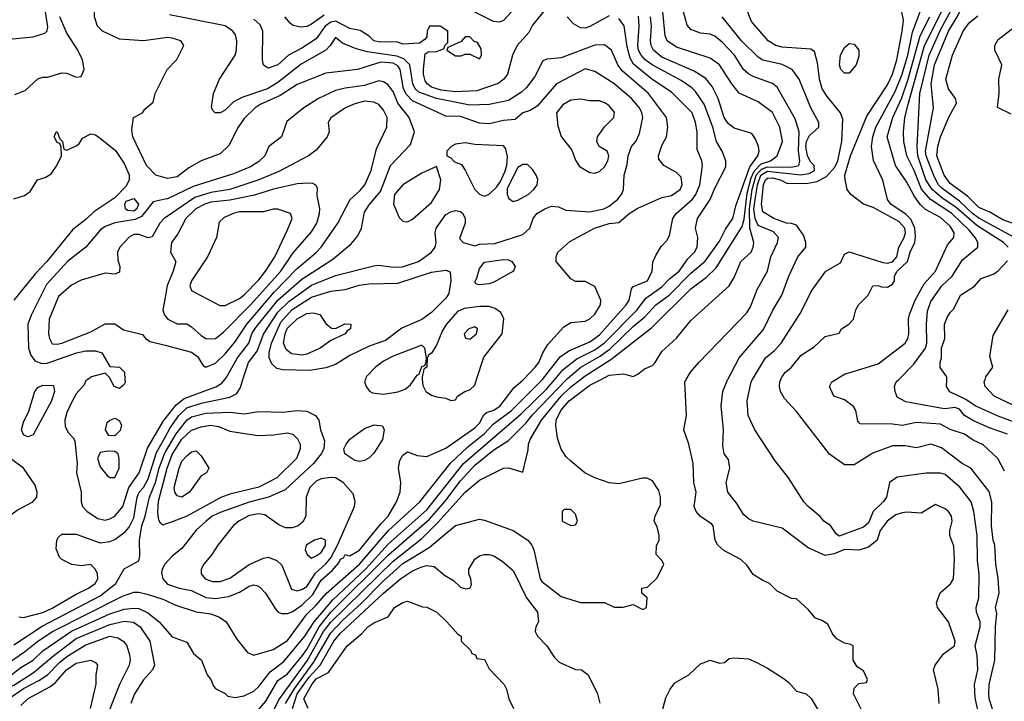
# Model space of a CAD drawing. Header units: inches. Extents: x 1793389 to 1900389, y 320802 to 470796.
# Tile 338 of 656: x 1849394 to 1853496, y 408659 to 411497. Entities that reach past the tile are written whole.
import ezdxf

# ---------------------------------------------------------------- set-up
doc = ezdxf.new("R2010")
doc.units = ezdxf.units.IN
doc.header["$MEASUREMENT"] = 0
for name, color, linetype in [('B8440', 7, 'Continuous'), ('B8441', 7, 'Continuous'), ('B8450', 7, 'Continuous'), ('B8451', 7, 'Continuous')]:
    doc.layers.add(name, color=color, linetype=linetype)

msp = doc.modelspace()

# ---------------------------------------------------------------- linework, layer by layer
at = {"layer": 'B8440', "color": 2}
for points, elevation in [([(1849677.6, 410000), (1849670, 409995.3), (1849662.8, 409977.2), (1849630, 409939), (1849610, 409904), (1849590, 409862), (1849582, 409830), (1849584, 409804), (1849596.9, 409776.9), (1849616.9, 409756.9), (1849623.6, 409743.6), (1849633, 409650), (1849630.7, 409610), (1849651, 409530), (1849650.8, 409490), (1849656, 409470), (1849676, 409450), (1849719.9, 409419.9), (1849750, 409413), (1849770, 409419.1), (1849790, 409430.4), (1849824.2, 409470), (1849848.2, 409550), (1849891.3, 409610), (1849927.3, 409712.7), (1849992.9, 409827.1), (1850000, 409836.1)], 318), ([(1849832.8, 410000), (1849833.7, 409986.3), (1849830, 409978), (1849810, 409962), (1849788, 409970), (1849773, 410000)], 318), ([(1849390, 409010.8), (1849410, 409008.2), (1849490, 409028.8), (1849530, 409047), (1849630, 409105.3), (1849681.2, 409130), (1849709.3, 409150), (1849719.5, 409170), (1849718, 409190), (1849710, 409208.7), (1849690, 409228.7), (1849650, 409224), (1849610.9, 409229.1), (1849570, 409249.2), (1849560.1, 409260.1), (1849546.3, 409293.7), (1849549.2, 409330), (1849556.5, 409343.5), (1849570, 409354.8), (1849630, 409355.5), (1849730, 409318.8), (1849770, 409324.9), (1849790, 409333.4), (1849834.3, 409365.7), (1849850, 409384), (1849870, 409424), (1849884.2, 409510), (1849892.4, 409530), (1849910, 409550.3), (1849930, 409586), (1849964.7, 409695.3), (1850000, 409759.5)], 314), ([(1849370, 408894.4), (1849487.3, 408972.7), (1849730, 409098.3), (1849794.5, 409150), (1849829.6, 409210.4), (1849890, 409244.7), (1849894.5, 409265.5), (1849893.7, 409330), (1849903.1, 409390), (1849917.6, 409430), (1849934.5, 409510), (1849959.8, 409570), (1849974.8, 409630), (1849997, 409690), (1850000, 409695)], 310), ([(1850000, 409396.5), (1849990, 409393.2), (1849980.7, 409400.7), (1849974, 409414), (1849970, 409446), (1849972.8, 409492.8), (1850000, 409598.3)], 306), ([(1850000, 409231.3), (1849998.8, 409230), (1849987.3, 409210), (1849985.2, 409194.8), (1849990.6, 409170), (1850000, 409158.7)], 310), ([(1849330, 408807.2), (1849414.8, 408865.2), (1849469.8, 408910.2), (1849530.6, 408949.4), (1849823, 409097), (1849870, 409114), (1849890, 409114), (1849925.3, 409105.3), (1849990, 409084.9), (1850000, 409080.1)], 306), ([(1849350, 408762.4), (1849399.2, 408800.8), (1849449.8, 408830.2), (1849490.7, 408869.3), (1849610, 408952.1), (1849770, 409023.2), (1849830, 409043.1), (1849870, 409047.2), (1849890, 409045.3), (1849928.1, 409028.1), (1849974.9, 408990), (1850000, 408961.4)], 302), ([(1849090, 408610.4), (1849278.7, 408681.3), (1849370, 408727.1), (1849450, 408777.4), (1849535.8, 408850), (1849630, 408921.3), (1849770, 408979.1), (1849830, 408992.7), (1849868.8, 408988.8), (1849896.3, 408970), (1849935.8, 408910), (1849956.3, 408810), (1849947.3, 408790), (1849910, 408749.3), (1849872.7, 408690), (1849857.1, 408650)], 298), ([(1849290, 408630.3), (1849410, 408712.2), (1849474.2, 408745.8), (1849510.6, 408769.4), (1849559.4, 408820.6), (1849590, 408845.8), (1849670, 408894.6), (1849770, 408930.3), (1849803.4, 408923.4), (1849828.5, 408908.5), (1849840.5, 408890), (1849852.3, 408852.3), (1849854.4, 408830), (1849850.4, 408810), (1849810.3, 408729.7), (1849739.5, 408550)], 294), ([(1849398.4, 408641.6), (1849430, 408670.4), (1849520.1, 408719.9), (1849542.7, 408737.3), (1849589.6, 408790), (1849630, 408817.6), (1849690, 408830.5), (1849710, 408821), (1849718.8, 408810), (1849711.3, 408770), (1849711, 408731), (1849688.2, 408630)], 290)]:
    msp.add_lwpolyline(points, dxfattribs=dict(at, elevation=elevation))
for points, elevation in [([(1849430, 409761.2), (1849423.2, 409763.2), (1849409.5, 409769.5), (1849401.2, 409790), (1849410, 409822), (1849432.7, 409867.3), (1849457.2, 409950), (1849470, 409966), (1849490, 409976.3), (1849534.4, 409974.4), (1849538.8, 409950), (1849526.8, 409910), (1849450, 409769.2)], 314), ([(1849790, 409764.4), (1849765.9, 409765.9), (1849751.5, 409790), (1849759.1, 409820.9), (1849769.6, 409830.4), (1849790, 409838.4), (1849808.7, 409828.7), (1849818, 409810), (1849812.7, 409787.3)], 318), ([(1849310, 409693.2), (1849290, 409681.2), (1849230, 409620.9), (1849203.1, 409570), (1849193.4, 409530), (1849194, 409490), (1849210, 409446), (1849224.9, 409424.9), (1849248.5, 409408.5), (1849270, 409400.5), (1849310, 409402), (1849384.2, 409455.8), (1849449.5, 409490.5), (1849465.2, 409510), (1849466.6, 409530), (1849459.1, 409559.1), (1849409.6, 409629.6), (1849330, 409689.3)], 318), ([(1849761.5, 409701.5), (1849730, 409695.1), (1849718, 409670), (1849730, 409636), (1849759.1, 409599.1), (1849770, 409591), (1849790, 409591), (1849809.3, 409630), (1849809.3, 409669.3), (1849804, 409690), (1849790, 409699.3)], 322)]:
    msp.add_lwpolyline(points, close=True, dxfattribs=dict(at, elevation=elevation))
at = {"layer": 'B8441', "color": 2}
for points, elevation in [([(1849350, 411416), (1849450, 411426), (1849498.6, 411441.4), (1849509.1, 411450.9), (1849511.6, 411468.4), (1849501.7, 411530), (1849505.4, 411570), (1849523.5, 411610), (1849530.9, 411650), (1849569.8, 411690), (1849590, 411703), (1849650, 411718.8), (1849665.7, 411730), (1849690, 411756.9), (1849732.3, 411790), (1849767.6, 411850), (1849790, 411875.3), (1849812.3, 411890), (1849910, 411934.9), (1850000, 411957.4)], 322), ([(1850000, 411422.5), (1849910.7, 411409.3), (1849810, 411416), (1849739, 411450), (1849719, 411470), (1849705.2, 411510), (1849705.2, 411530), (1849725.2, 411610), (1849725.2, 411650), (1849750, 411696.4), (1849810, 411733.4), (1849910, 411752.7), (1850000, 411787)], 314), ([(1849373.6, 411186.4), (1849417.2, 411202.8), (1849470, 411251.3), (1849490, 411258), (1849510, 411258), (1849570, 411276), (1849590, 411274.8), (1849630, 411258.8), (1849650, 411261), (1849662.7, 411290), (1849656, 411330), (1849636, 411370), (1849590, 411441.2), (1849561.6, 411510)], 318), ([(1850000, 410838.9), (1849962, 410850), (1849922.7, 410890), (1849866, 411010), (1849861.2, 411038.8), (1849868, 411090), (1849906, 411110), (1849915.3, 411124.7), (1849950, 411154), (1849958, 411190), (1850000, 411274)], 314), ([(1849370, 410751.3), (1849414, 410766), (1849437.2, 410782.8), (1849468, 410830), (1849500.2, 410839.8), (1849524.7, 410855.3), (1849549, 410890), (1849568, 410930), (1849567.3, 410967.3), (1849562, 410982), (1849550, 410986), (1849538, 411010), (1849546, 411030), (1849550.6, 411030.6), (1849562, 411002), (1849572, 410990), (1849578, 410958), (1849590, 410954), (1849630, 410972), (1849640.4, 410979.6), (1849656.4, 411003.6), (1849690, 411022), (1849710, 411018), (1849730, 411004.7), (1849793.2, 410953.2), (1849830, 410898), (1849850, 410852), (1849850.5, 410829.5), (1849836.8, 410803.2), (1849790, 410755.3), (1849703, 410697), (1849670, 410665.2), (1849615.5, 410624.5), (1849507.7, 410490), (1849459.9, 410440.1), (1849370, 410329.2)], 314), ([(1850000, 410749.7), (1849950, 410739.3), (1849901.8, 410678.2), (1849875.1, 410664.9), (1849790, 410651.3), (1849750, 410636.3), (1849730, 410620.7), (1849670.3, 410549.7), (1849593, 410490), (1849505.7, 410394.3), (1849443, 410270), (1849427.7, 410230), (1849430.5, 410130), (1849440.4, 410100.4), (1849456.8, 410076.8), (1849486, 410066), (1849508, 410068), (1849630.4, 410110.4), (1849670, 410118.4), (1849710, 410119.1), (1849736, 410110), (1849770, 410054), (1849810, 410051.3), (1849830.8, 410030), (1849832.8, 410000)], 318), ([(1850000, 410672.5), (1849996.4, 410670), (1849978.4, 410650), (1849946, 410594), (1849930, 410589.3), (1849890, 410603.6), (1849870, 410603.6), (1849850, 410592), (1849810.8, 410550), (1849802, 410530), (1849803.6, 410496.4), (1849811.3, 410470), (1849810, 410446), (1849790, 410438), (1849750, 410442), (1849650, 410412.7), (1849610, 410392), (1849555.3, 410344.7), (1849517.1, 410250), (1849514.9, 410190), (1849518, 410170), (1849530, 410147.7), (1849550, 410146), (1849570, 410150.5), (1849690, 410198.4), (1849750, 410230.7), (1849790, 410231.3), (1849826, 410206), (1849906.4, 410186.4), (1849918, 410170), (1849938, 410158), (1850000, 410141.8)], 322), ([(1850000, 410341.4), (1849991, 410290), (1849996, 410270), (1850000, 410264.8)], 326), ([(1849773, 410000), (1849770, 410006), (1849750, 410026), (1849694, 410010), (1849677.6, 410000)], 318)]:
    msp.add_lwpolyline(points, dxfattribs=dict(at, elevation=elevation))
at = {"layer": 'B8441', "color": 2, "elevation": 314}
msp.add_lwpolyline([(1849870, 410700.3), (1849843.6, 410703.6), (1849835.6, 410710), (1849832, 410730), (1849838, 410742), (1849870, 410753.4), (1849888.5, 410730), (1849882.3, 410710)], close=True, dxfattribs=at)
at = {"layer": 'B8450', "color": 2}
for points, elevation in [([(1850000, 409158.7), (1850010, 409146.7), (1850058, 409130), (1850110, 409121.3), (1850170, 409092), (1850210, 409087), (1850263.8, 409096.2), (1850310, 409114.4), (1850350, 409139.1), (1850370, 409144.9), (1850382, 409142), (1850395.2, 409135.2), (1850418.8, 409110), (1850461.1, 409041.1), (1850470.6, 409030.6), (1850484.9, 409024.9), (1850510, 409025.5), (1850530, 409032.4), (1850570, 409059.5), (1850616, 409104), (1850650, 409163.1), (1850696.6, 409203.4), (1850723.7, 409236.3), (1850730, 409250.6), (1850743.2, 409256.8), (1850750, 409270.8), (1850770, 409264.9), (1850810, 409288.5), (1850899.6, 409400.4), (1850929.7, 409430), (1850963.6, 409490), (1850979.5, 409530), (1850982, 409570), (1850972.3, 409630), (1850978, 409662), (1850990, 409684.7), (1851010, 409698), (1851050, 409682.8), (1851090, 409678.8), (1851170, 409713), (1851290, 409797.6), (1851310, 409818), (1851327.3, 409852.7), (1851338.3, 409861.7), (1851370, 409872.2), (1851395.6, 409890), (1851453.9, 409966.1), (1851490, 409996.3), (1851493.6, 410000)], 310), ([(1850000, 409836.1), (1850045.8, 409894.2), (1850079.6, 409920.4), (1850211.8, 409968.2), (1850235.9, 409984.1), (1850249.1, 410000)], 318), ([(1850000, 409080.1), (1850040.9, 409060.9), (1850130, 409032.4), (1850190, 409023.8), (1850226, 409010), (1850254.8, 408990), (1850298.5, 408918.5), (1850342.8, 408862.8), (1850370, 408851.3), (1850450, 408875.5), (1850510, 408912.4), (1850590, 409022), (1850630, 409059.5), (1850671.5, 409108.5), (1850810, 409230.2), (1850930, 409370.3), (1851061.6, 409490), (1851189, 409651), (1851261.3, 409718.7), (1851330, 409774), (1851366.7, 409813.3), (1851442.6, 409870), (1851570, 409997), (1851572.4, 410000)], 306), ([(1850000, 409759.5), (1850021.5, 409798.5), (1850056.8, 409850), (1850090, 409881.3), (1850150, 409900.2), (1850270, 409925.3), (1850298.6, 409941.4), (1850313.6, 409966.4), (1850324.4, 410000)], 314), ([(1850000, 408961.4), (1850030, 408927.3), (1850090, 408906), (1850118, 408858), (1850151.3, 408830), (1850174.8, 408770), (1850191, 408750), (1850202, 408722), (1850211.1, 408711.1), (1850250, 408691.3), (1850261, 408681), (1850290, 408674.8), (1850330, 408682.8), (1850370, 408702), (1850390, 408720.7), (1850438.2, 408781.8), (1850494.5, 408825.5), (1850581.7, 408930), (1850620.4, 408990), (1850698.8, 409081.2), (1850834.8, 409210), (1850930, 409315.2), (1851090, 409456.9), (1851243.1, 409650), (1851483.1, 409856.9), (1851590, 409960.2), (1851623.9, 410000)], 302), ([(1850370, 408601.6), (1850419.4, 408660.6), (1850470, 408746), (1850510, 408774), (1850571.9, 408850), (1850590, 408874.9), (1850642.2, 408970), (1850690, 409030.2), (1850931.1, 409268.9), (1851101.9, 409418.1), (1851166.8, 409493.2), (1851230, 409577.4), (1851290, 409643.1), (1851370, 409707), (1851430, 409745.5), (1851503, 409817), (1851530, 409851.7), (1851672.1, 410000)], 298), ([(1850450, 408617.1), (1850474.2, 408665.8), (1850592.1, 408827.9), (1850660.2, 408950), (1850690, 408989.2), (1850950, 409242.8), (1851070, 409337.4), (1851136.4, 409403.6), (1851250, 409530.4), (1851310, 409580.7), (1851410, 409630.8), (1851430, 409631), (1851490, 409614), (1851512.9, 409707.1), (1851513.2, 409730), (1851520.9, 409750), (1851568.4, 409830), (1851649.9, 409930.1), (1851690, 409969.1), (1851730.2, 410000)], 294), ([(1850501.1, 408650), (1850537.4, 408710), (1850618.7, 408821.3), (1850690, 408944), (1850741.1, 408998.9), (1850815.4, 409064.6), (1850910, 409161.3), (1850990, 409233.6), (1851100.1, 409299.9), (1851210, 409390.7), (1851310, 409417.3), (1851330, 409414), (1851450, 409370.6), (1851510.7, 409330), (1851527.7, 409310), (1851536.3, 409290), (1851562, 409170), (1851570, 409158.8), (1851650, 409096), (1851730, 409071.3), (1851830, 409071.3), (1851871.1, 409051.1), (1851908.9, 409051.1), (1851950, 409062), (1851990, 409042), (1852006, 409050), (1852008, 409090), (1851986, 409110), (1851986, 409130), (1852010, 409134), (1852050, 409174), (1852078, 409230), (1852070, 409246), (1852046, 409270), (1852047.3, 409307.3), (1852058, 409330), (1852058, 409350), (1852050, 409386), (1852038, 409410), (1852042, 409430), (1852063.1, 409476.9), (1852064, 409510), (1852056.5, 409536.5), (1852030, 409578), (1852008.4, 409588.4), (1851988.4, 409588.4), (1851890, 409565.2), (1851850, 409569.2), (1851790, 409589.4), (1851749, 409610), (1851690, 409659), (1851670, 409679), (1851650, 409708.7), (1851634.8, 409754.8), (1851627.2, 409807.2), (1851629.6, 409830), (1851648.3, 409870), (1851683, 409910), (1851770, 409975.3), (1851817.2, 410000)], 290), ([(1850834.7, 410000), (1850831.3, 409990), (1850838, 409970), (1850850.9, 409950.9), (1850863.5, 409943.5), (1850910, 409938.8), (1850970, 409947.7), (1851000.7, 409959.3), (1851022.5, 409977.5), (1851037.8, 410000)], 314), ([(1851071.5, 410000), (1851073.7, 409973.7), (1851086, 409950), (1851110, 409934), (1851130, 409927.3), (1851170, 409921), (1851190, 409911.3), (1851210, 409914), (1851218, 409930), (1851248, 409950), (1851270, 409956), (1851290, 409976), (1851297.9, 410000)], 314), ([(1852908, 408610), (1852868, 408690), (1852870, 408714), (1852890, 408734), (1852922, 408738), (1852926, 408750), (1852910, 408786), (1852883.1, 408803.1), (1852866, 408830), (1852866, 408890), (1852856.4, 408896.4), (1852830, 408902), (1852799, 408919), (1852780.2, 408940.2), (1852760.4, 408980.4), (1852736.4, 408996.4), (1852710, 409006), (1852680.4, 409040.4), (1852630, 409086), (1852610, 409088), (1852550, 409118), (1852518, 409150), (1852490, 409162), (1852450, 409188), (1852424.7, 409224.7), (1852398, 409250), (1852327.3, 409287.3), (1852302.7, 409310), (1852292, 409330), (1852282.7, 409390), (1852277.6, 409397.6), (1852230, 409429.3), (1852212.3, 409450), (1852204.5, 409470), (1852212.3, 409530), (1852202.7, 409570), (1852199.3, 409650), (1852181.2, 409730), (1852161.2, 409790), (1852172.7, 409850), (1852165.2, 409990), (1852171.2, 410000)], 286), ([(1853224, 408650), (1853221.2, 408710), (1853201.2, 408790), (1853208.7, 408810), (1853242.5, 408857.5), (1853289.2, 408890), (1853291.6, 408910), (1853262.9, 408990), (1853217.2, 409050), (1853213.2, 409070), (1853229.1, 409110.9), (1853271.8, 409148.2), (1853284.5, 409170), (1853289.2, 409250), (1853285.6, 409305.6), (1853269.2, 409350), (1853269.2, 409370), (1853279.3, 409410), (1853276, 409430), (1853264, 409450), (1853250, 409461.2), (1853210, 409479), (1853150, 409442.7), (1853090, 409447.3), (1853070, 409444.8), (1853044.7, 409435.3), (1853008.4, 409410), (1852979.1, 409370), (1852966, 409330), (1852930, 409301.2), (1852890, 409289.2), (1852830, 409291.5), (1852787.1, 409272.9), (1852750, 409267.1), (1852678.7, 409298.7), (1852570, 409380.9), (1852450, 409409.3), (1852430, 409419.3), (1852410, 409437.2), (1852382.4, 409482.4), (1852344.5, 409530), (1852337, 409570), (1852352, 409630), (1852346.6, 409666.6), (1852329.3, 409690), (1852323.2, 409723.2), (1852326, 409790), (1852316, 409890), (1852323.7, 409950), (1852342.7, 409997.3), (1852344.1, 410000)], 282), ([(1853393.3, 408590), (1853374, 408674), (1853372.4, 408730), (1853385.1, 408790), (1853382.9, 408850), (1853374.5, 408890), (1853395.1, 408970), (1853395.1, 408990), (1853380.7, 409030), (1853378.4, 409050), (1853389.5, 409090), (1853391.3, 409190), (1853384.4, 409244.4), (1853383, 409350), (1853369.6, 409450), (1853358.4, 409490), (1853311, 409551), (1853250, 409603.7), (1853230, 409609.4), (1853170, 409609.5), (1853050, 409593.2), (1853018, 409570), (1853004.7, 409510), (1852991.3, 409490), (1852950.4, 409449.6), (1852930, 409402.9), (1852910, 409385.1), (1852807.6, 409347.6), (1852796, 409356), (1852772, 409392), (1852744, 409410), (1852729.4, 409429.4), (1852679, 409470), (1852661.2, 409490), (1852597.2, 409590), (1852541.2, 409661.2), (1852457.2, 409790), (1852429.3, 409850), (1852424.5, 409910), (1852440.9, 409990), (1852446.9, 410000)], 278), ([(1853452.4, 408610), (1853432.8, 408670), (1853431.5, 408690), (1853433.3, 408730), (1853456.2, 408830), (1853458.9, 408970), (1853464.5, 409024.5), (1853459.6, 409050), (1853474.8, 409110), (1853471.1, 409171.1), (1853460.5, 409230), (1853456.2, 409310), (1853449.7, 409330), (1853443, 409390), (1853444.2, 409490), (1853433.1, 409533.1), (1853357.2, 409630), (1853321.2, 409650), (1853234.7, 409714.7), (1853190, 409729.4), (1853130, 409715.3), (1853083.7, 409723.7), (1853030, 409723.7), (1852948.1, 409691.9), (1852870, 409644), (1852830, 409644), (1852768.3, 409688.3), (1852630, 409866.6), (1852580.1, 409920.1), (1852564, 409950), (1852559, 409970), (1852561.2, 409990), (1852565.3, 410000)], 274), ([(1853497.2, 409617.2), (1853469.3, 409670), (1853407.5, 409727.5), (1853366.5, 409746.5), (1853330, 409771.6), (1853270, 409791.5), (1853230, 409813), (1853130, 409820.5), (1853070, 409807.3), (1853030, 409814), (1852895.3, 409815.3), (1852886.3, 409826.3), (1852877, 409870), (1852867.5, 409887.5), (1852830, 409914), (1852786, 409930), (1852768, 409970), (1852778, 409990), (1852794.8, 410000)], 270), ([(1853510, 409771.6), (1853436.6, 409796.6), (1853367.4, 409827.4), (1853329.7, 409849.7), (1853310, 409875.6), (1853290, 409882.9), (1853250, 409877), (1853230, 409879.6), (1853086, 409906), (1853050, 409925.2), (1853040.9, 409950), (1853039.3, 409970), (1853046, 409990), (1853056, 410000)], 266), ([(1853540.9, 409820.9), (1853470, 409846.9), (1853375.1, 409890), (1853335.7, 409915.7), (1853268.6, 409948.6), (1853255.1, 409970), (1853256.5, 410000)], 262), ([(1853539, 409890), (1853454, 409930), (1853416, 409970), (1853412.7, 409990), (1853416, 410000)], 258), ([(1850000, 409695), (1850046.4, 409773.6), (1850090, 409830.3), (1850110, 409843.6), (1850170, 409859.1), (1850270, 409862.6), (1850330, 409856.4), (1850390, 409865.5), (1850490, 409863.8), (1850550, 409870.6), (1850590, 409868), (1850626, 409850), (1850640.7, 409830), (1850647.3, 409790), (1850664, 409744), (1850660.7, 409710), (1850650.7, 409690), (1850618, 409650), (1850499.6, 409540.4), (1850430.2, 409509.8), (1850350, 409488.3), (1850230, 409446), (1850196.3, 409430), (1850170.6, 409410), (1850130, 409372.3), (1850070, 409296), (1850030, 409263.7), (1850000, 409231.3)], 310), ([(1850000, 409598.3), (1850008.2, 409630), (1850030, 409686.4), (1850070, 409750.3), (1850110, 409788.9), (1850150, 409802.3), (1850190, 409808.5), (1850223.1, 409803.1), (1850270, 409783.8), (1850385.8, 409765.8), (1850451.5, 409768.5), (1850510, 409777.1), (1850532, 409772), (1850552.2, 409752.2), (1850562, 409730), (1850563, 409710), (1850548, 409670), (1850465.5, 409590), (1850390, 409551.2), (1850270, 409522), (1850232.4, 409507.6), (1850090, 409429.6), (1850030, 409406.6), (1850000, 409396.5)], 306), ([(1850530.7, 408629.3), (1850549.6, 408690.4), (1850600.5, 408759.5), (1850646.2, 408810), (1850703.1, 408910), (1850730, 408942.7), (1850910, 409110.3), (1850980.7, 409170), (1851030, 409203.1), (1851070, 409219.3), (1851090, 409225.5), (1851120.5, 409220.5), (1851164.1, 409184.1), (1851202, 409162), (1851230, 409134.8), (1851252.3, 409127.7), (1851269, 409131), (1851276, 409144), (1851273.2, 409170), (1851265.2, 409190), (1851265.2, 409210), (1851290, 409251.3), (1851310, 409264.7), (1851330, 409271.3), (1851348.9, 409271.1), (1851370, 409264.7), (1851403.5, 409243.5), (1851450, 409204.7), (1851506, 409090), (1851550.7, 409030), (1851556, 408990), (1851544.7, 408970), (1851542, 408950), (1851551.3, 408930), (1851590.6, 408890.6), (1851622, 408842), (1851642, 408822), (1851710, 408792), (1851734, 408790), (1851762, 408770), (1851802, 408690), (1851811.1, 408651.1)], 286), ([(1850595.3, 408630), (1850578, 408670), (1850611.2, 408730), (1850630, 408752.3), (1850681.2, 408778.8), (1850759, 408890), (1850818.9, 408941.1), (1850845.2, 408970), (1850870, 408986.8), (1850929.1, 409010.9), (1850955.3, 409050), (1850990, 409071), (1851010, 409076), (1851072.7, 409052.7), (1851090, 409052), (1851132, 409030), (1851174, 408990), (1851219.6, 408939.6), (1851234, 408930), (1851234, 408910), (1851272.7, 408872.7), (1851278, 408858), (1851292.7, 408852.7), (1851298, 408838), (1851330, 408834), (1851350, 408794), (1851412, 408730), (1851422, 408710), (1851431.3, 408670), (1851452, 408630)], 282), ([(1852069.3, 408610.7), (1852085.6, 408674.4), (1852104, 408710), (1852123.7, 408736.3), (1852182, 408770), (1852230, 408816), (1852270, 408831), (1852310, 408818.8), (1852330, 408821), (1852350, 408838), (1852370, 408841), (1852430, 408836), (1852462, 408822), (1852510, 408798), (1852575.3, 408755.3), (1852598, 408738), (1852630, 408702), (1852671.1, 408691.1), (1852690.9, 408670.9), (1852751, 408571)], 286)]:
    msp.add_lwpolyline(points, dxfattribs=dict(at, elevation=elevation))
for points, elevation in [([(1850810, 409657.2), (1850790, 409662.7), (1850748.7, 409690), (1850744, 409710), (1850754, 409730), (1850769.5, 409750.5), (1850830, 409794.8), (1850870.8, 409810.8), (1850906, 409806), (1850912.7, 409790), (1850905.5, 409750), (1850870, 409693.2), (1850850, 409673.2), (1850830, 409662.7)], 310), ([(1850070, 409509.4), (1850050, 409515.3), (1850041.2, 409530), (1850038, 409550), (1850058, 409630), (1850070, 409658.8), (1850090, 409681), (1850110, 409698), (1850130, 409702), (1850150, 409682), (1850182, 409630), (1850172, 409610), (1850150, 409598), (1850101, 409530)], 302), ([(1850690, 409591.8), (1850650, 409585.1), (1850630, 409576.2), (1850603, 409550), (1850588, 409510), (1850586.4, 409430), (1850574, 409406), (1850554, 409390), (1850530, 409381.6), (1850502, 409382), (1850474.2, 409394.2), (1850415.8, 409435.8), (1850390, 409440.5), (1850350, 409432.8), (1850307.7, 409410), (1850283, 409390), (1850219.1, 409310), (1850194, 409270), (1850160.7, 409230), (1850150.7, 409210), (1850150.8, 409190), (1850166.8, 409170), (1850197.6, 409157.6), (1850230, 409157.6), (1850270, 409172.7), (1850350, 409228.4), (1850410, 409254.9), (1850430, 409259.1), (1850466, 409246), (1850486.2, 409226.2), (1850526.9, 409126.9), (1850550, 409119.3), (1850570, 409124.9), (1850590, 409137.6), (1850626.6, 409193.4), (1850670, 409231.4), (1850690, 409256.5), (1850718.5, 409310), (1850789.6, 409470), (1850792, 409492), (1850783.7, 409523.7), (1850741.2, 409570), (1850710, 409589.5)], 314), ([(1851690, 409458), (1851662, 409458), (1851654, 409450), (1851654, 409410), (1851690, 409392), (1851710, 409394), (1851718, 409410), (1851710, 409438)], 294), ([(1850650, 409339), (1850622, 409330), (1850587.3, 409310), (1850584, 409290), (1850591.3, 409270), (1850610, 409256), (1850630, 409264.9), (1850650, 409278.8), (1850668.7, 409310), (1850668, 409330)], 318)]:
    msp.add_lwpolyline(points, close=True, dxfattribs=dict(at, elevation=elevation))
at = {"layer": 'B8451', "color": 2}
for points, elevation in [([(1853532.9, 410592.9), (1853390, 410670.7), (1853363.5, 410690), (1853310, 410741.2), (1853235.4, 410795.4), (1853222.4, 410810), (1853204.1, 410844.1), (1853170.7, 410930), (1853168.1, 410950), (1853200.5, 411130), (1853191.1, 411230), (1853205, 411310), (1853263.8, 411450), (1853303.4, 411516.6), (1853336.2, 411583.8), (1853410, 411766), (1853447.7, 411832.3), (1853521.4, 411990)], 258), ([(1853056, 410000), (1853118, 410062), (1853167.8, 410130), (1853173, 410150), (1853171.3, 410230), (1853176.1, 410283.9), (1853190, 410324), (1853236.2, 410390), (1853278.4, 410430), (1853322.5, 410497.5), (1853386, 410550), (1853385.1, 410570), (1853375.1, 410590), (1853350, 410620.5), (1853277.7, 410690), (1853189.1, 410749.1), (1853151.2, 410791.2), (1853120.4, 410870), (1853089.7, 410930), (1853078, 410990), (1853076.3, 411030), (1853082.3, 411090), (1853096.8, 411150), (1853164, 411390), (1853272.8, 411610)], 266), ([(1853512.8, 410550), (1853493.3, 410570), (1853381.2, 410641.2), (1853295.8, 410715.8), (1853235.6, 410755.6), (1853196.1, 410790), (1853169.8, 410830), (1853136.2, 410930), (1853132.7, 410970), (1853143.8, 411190), (1853183.2, 411350), (1853230, 411455.3), (1853302.5, 411590)], 262), ([(1851590, 411548.7), (1851530, 411474), (1851515.2, 411444.8), (1851467.3, 411390), (1851447.3, 411350), (1851426.8, 411270), (1851411, 411250), (1851387.9, 411232.1), (1851298.5, 411201.5), (1851210, 411196.9), (1851150, 411204.5), (1851110, 411216.3), (1851091.8, 411230), (1851083.3, 411243.3), (1851075.8, 411270), (1851075.8, 411290), (1851084, 411356), (1851096.4, 411363.6), (1851130, 411364.7), (1851146, 411370), (1851162, 411378), (1851166, 411390), (1851178, 411402), (1851178, 411450), (1851146, 411470), (1851102, 411470), (1851091.3, 411450), (1851090, 411426), (1851083.6, 411416.4), (1851059.6, 411400.4), (1850990, 411395.3), (1850964.7, 411404.7), (1850895.9, 411404.1), (1850870, 411409.6), (1850850, 411429), (1850812.7, 411452.7), (1850770, 411460.7), (1850710.7, 411490.7), (1850690, 411487.4), (1850666.5, 411470), (1850630, 411418), (1850570, 411378.9), (1850513.4, 411350), (1850470, 411309.5), (1850430, 411295.3), (1850410, 411308.7), (1850405.2, 411330), (1850407.3, 411450), (1850396.4, 411476.4), (1850370, 411499.5)], 306), ([(1851817.2, 410000), (1851850, 410017.1), (1851910, 410022.8), (1851950, 410011.3), (1851970, 410021), (1851996.5, 410043.5), (1852030, 410058), (1852042, 410070), (1852070, 410116), (1852130, 410170.8), (1852190, 410244.7), (1852349.2, 410390), (1852370, 410424.7), (1852398, 410490), (1852440.9, 410530), (1852449.4, 410550), (1852452.3, 410570), (1852436.5, 410630), (1852434.7, 410710), (1852445.7, 410790), (1852463, 410850), (1852484.4, 410875.6), (1852510, 410885.5), (1852610, 410883.5), (1852639.5, 410890), (1852644.7, 410910), (1852638.2, 410950), (1852642, 411030), (1852625.3, 411085.3), (1852550, 411216), (1852530, 411232), (1852450, 411260.5), (1852430, 411271.8), (1852409.6, 411290), (1852371.6, 411350), (1852322.5, 411402.5), (1852290, 411429.5), (1852270, 411437), (1852230, 411440.9), (1852190, 411457.2), (1852174.8, 411474.8), (1852154, 411550)], 290), ([(1852344.1, 410000), (1852392, 410090), (1852492.9, 410207.1), (1852531.7, 410288.3), (1852569.4, 410350), (1852598, 410430), (1852636, 410510), (1852669.3, 410550.7), (1852669.4, 410570), (1852659.6, 410599.6), (1852630, 410642), (1852609.4, 410649.4), (1852588, 410650), (1852535.3, 410670), (1852490, 410697.2), (1852484.8, 410730), (1852493.3, 410810), (1852501.7, 410830), (1852510, 410837.7), (1852530, 410838.5), (1852562.8, 410830), (1852590, 410816.4), (1852670, 410815.2), (1852715.6, 410824.4), (1852754.9, 410845.1), (1852790, 410883.7), (1852802.4, 410910), (1852819.8, 410990), (1852823.7, 411083.7), (1852813.2, 411110), (1852758, 411178), (1852737.6, 411210), (1852726, 411250), (1852717.2, 411317.2), (1852704.7, 411364.7), (1852690, 411375.3), (1852570, 411383.6), (1852544, 411390), (1852512.7, 411410), (1852442.7, 411490), (1852419.3, 411550)], 282), ([(1852565.3, 410000), (1852570, 410011.3), (1852584, 410030), (1852609.5, 410050.5), (1852650, 410100.7), (1852704.1, 410135.9), (1852750, 410178), (1852808.4, 410191.6), (1852818, 410210), (1852848, 410230), (1852868, 410250), (1852878, 410290), (1852888, 410310), (1852928.7, 410350), (1852948, 410390), (1852970, 410391.3), (1852984.9, 410384.9), (1853010, 410384), (1853030, 410396), (1853039.3, 410410), (1853039.3, 410430), (1853049.4, 410450), (1853093.2, 410490), (1853104.5, 410530), (1853122.9, 410570), (1853126.6, 410593.4), (1853123.5, 410630), (1853107, 410667), (1853086.8, 410686.8), (1853024, 410730), (1853010, 410748.7), (1852989.5, 410829.5), (1852951.7, 410911.7), (1852943, 410970), (1852948.3, 411010), (1852961.1, 411050), (1853041, 411199), (1853069.9, 411270.1), (1853093.8, 411350), (1853113.8, 411446.2), (1853152.6, 411550)], 274), ([(1851493.6, 410000), (1851542, 410050), (1851557.6, 410070), (1851573.6, 410110), (1851594.3, 410145.7), (1851661.5, 410218.5), (1851690, 410236), (1851750, 410242), (1851770, 410252), (1851790, 410272), (1851814, 410310), (1851815.3, 410330), (1851790, 410386), (1851750, 410408), (1851710, 410408), (1851690, 410418), (1851629.2, 410490), (1851629.2, 410510), (1851636, 410530), (1851685.6, 410574.4), (1851789.2, 410630), (1851850, 410648.5), (1851890, 410653.4), (1851932.7, 410690), (1851970, 410712.7), (1852070, 410757.3), (1852110, 410766), (1852146, 410790), (1852154.5, 410810), (1852150, 410842), (1852130, 410861.2), (1852078, 410890), (1852056.4, 410916.4), (1852055.3, 410930), (1852070, 410974), (1852088.7, 411010), (1852094, 411050), (1852089, 411090), (1852014, 411190), (1851904.4, 411284.4), (1851886.3, 411310), (1851859.5, 411370), (1851830, 411392.3), (1851790, 411391.6), (1851650, 411338), (1851590, 411332.7), (1851573.7, 411326.3), (1851539.6, 411260.4), (1851505.1, 411214.9), (1851484.8, 411195.2), (1851430, 411161.6), (1851350, 411144.7), (1851270, 411141.7), (1851130, 411168.7), (1851056.4, 411196.4), (1851041.1, 411210), (1851032.3, 411230), (1851019.2, 411310), (1850994.9, 411334.9), (1850965.5, 411345.5), (1850843.4, 411363.4), (1850795.7, 411375.7), (1850739.6, 411399.6), (1850710, 411424), (1850687.7, 411390), (1850668.9, 411371.1), (1850567.1, 411312.9), (1850470, 411235.8), (1850426.8, 411210), (1850324.5, 411175.5), (1850285.2, 411154.8), (1850250, 411121.2), (1850230, 411109.2), (1850209.1, 411109.1), (1850199, 411119), (1850193.6, 411133.6), (1850201.2, 411190), (1850226, 411250), (1850292.3, 411350), (1850298, 411370), (1850299.3, 411410), (1850293.8, 411433.8), (1850282.7, 411450), (1850250, 411471.6), (1850018.4, 411518.4)], 310), ([(1850663.2, 411516.8), (1850610, 411479.5), (1850590, 411469.5), (1850566, 411466), (1850533.6, 411473.6), (1850522, 411482), (1850499, 411510)], 302), ([(1851442.8, 411530), (1851410, 411494), (1851392.5, 411487.5), (1851368.7, 411490), (1851290, 411529)], 302), ([(1851572.4, 410000), (1851646.4, 410093.6), (1851682, 410118), (1851770, 410155.6), (1851810, 410184.9), (1851920.5, 410310), (1851932.8, 410330), (1851942.9, 410377.1), (1851950, 410386), (1852010, 410410.8), (1852029.3, 410450), (1852032.3, 410487.7), (1852044.8, 410515.2), (1852066.3, 410553.7), (1852090, 410578), (1852101.5, 410598.5), (1852115.1, 410670), (1852129.3, 410690), (1852196.9, 410750), (1852211.2, 410770), (1852228.2, 410810), (1852238.4, 410890), (1852236.2, 410910), (1852216.6, 410956.6), (1852216.9, 411030), (1852209.6, 411070), (1852195.1, 411110), (1852110, 411196.2), (1852027.3, 411250), (1851951.7, 411311.7), (1851937.6, 411337.6), (1851924.7, 411384.7), (1851912.6, 411472.6), (1851890, 411502.7)], 306), ([(1851623.9, 410000), (1851658.9, 410041.1), (1851714.9, 410085.1), (1851790, 410123.5), (1851830, 410151.5), (1851966.6, 410290), (1852002.4, 410337.6), (1852070, 410384.9), (1852101, 410419), (1852141.3, 410450), (1852178.3, 410501.7), (1852206, 410530), (1852217, 410550), (1852219, 410590), (1852209.3, 410630), (1852218, 410670), (1852271.2, 410748.8), (1852290, 410796), (1852335.5, 410884.5), (1852336, 410910), (1852320.9, 410950), (1852297, 410990), (1852282, 411050), (1852245.2, 411145.2), (1852210, 411198), (1852194.3, 411214.3), (1852150, 411244.7), (1852029, 411309), (1852000.5, 411330), (1851983.1, 411350), (1851972.6, 411370), (1851969.8, 411390), (1851974.8, 411470), (1851971.8, 411511.8)], 302), ([(1851672.1, 410000), (1851676, 410004), (1851731.3, 410050), (1851810, 410095.5), (1851853.6, 410126.4), (1851950, 410220.3), (1851999.1, 410260.9), (1852044.7, 410310), (1852099.7, 410350), (1852190, 410441.7), (1852250, 410492), (1852310, 410575.5), (1852334.9, 410625.1), (1852364.5, 410670), (1852377.7, 410722.3), (1852435.6, 410884.4), (1852469.4, 410930), (1852475.1, 410950), (1852472.3, 410970), (1852460.2, 411000.2), (1852444, 411024), (1852370, 411046), (1852345.3, 411065.3), (1852329.6, 411090), (1852304.2, 411170), (1852279.2, 411219.2), (1852252.2, 411252.2), (1852203.7, 411283.7), (1852070, 411342), (1852035.1, 411370), (1852025.1, 411390), (1852022.6, 411410), (1852025.7, 411470), (1852022.3, 411510)], 298), ([(1851850, 411513.2), (1851770, 411469.4), (1851750, 411462.7), (1851730, 411464), (1851700.9, 411480.9), (1851675.3, 411510)], 306), ([(1851730.2, 410000), (1851750, 410015.2), (1851857.4, 410082.6), (1852026.1, 410213.9), (1852190, 410377.1), (1852254.8, 410425.2), (1852295.2, 410464.8), (1852404.2, 410635.8), (1852412.6, 410667.4), (1852424.8, 410775.2), (1852441.6, 410838.4), (1852453.7, 410866.3), (1852483.3, 410896.7), (1852522, 410910), (1852549.6, 410930), (1852572.7, 410990), (1852560.7, 411050), (1852530.9, 411110.9), (1852470, 411155.1), (1852392, 411192), (1852360.9, 411230), (1852309.3, 411310), (1852270, 411337), (1852130, 411382.4), (1852092, 411410), (1852083, 411430), (1852073, 411530)], 294), ([(1852171.2, 410000), (1852189, 410030), (1852224, 410070), (1852423.3, 410276.7), (1852438.3, 410301.7), (1852466.2, 410373.8), (1852509.4, 410450.6), (1852522.9, 410510), (1852551.6, 410570), (1852555.1, 410590), (1852534.4, 410614.4), (1852470, 410640.5), (1852458.5, 410670), (1852452.8, 410710), (1852454.8, 410730), (1852467.4, 410810), (1852482.3, 410850), (1852510, 410866.8), (1852648.4, 410851.6), (1852683, 410857), (1852705.6, 410870), (1852704.2, 410890), (1852690, 410904.2), (1852675.7, 410930), (1852669.2, 410970), (1852672.3, 410990), (1852684.5, 411015.5), (1852723.7, 411050), (1852723.7, 411070), (1852689.6, 411130), (1852642, 411250), (1852612.3, 411290), (1852571.1, 411311.1), (1852490, 411329.6), (1852470, 411340.9), (1852400.7, 411410), (1852320.9, 411510)], 286), ([(1852446.9, 410000), (1852500.9, 410090), (1852539.3, 410120.7), (1852566.6, 410150), (1852645.4, 410274.6), (1852694, 410370), (1852753.2, 410450), (1852814.3, 410485.7), (1852830, 410521), (1852849.7, 410530.3), (1852990, 410486.5), (1853010, 410484.1), (1853030, 410489.2), (1853048.6, 410510), (1853056.4, 410550), (1853079.3, 410590), (1853084.1, 410610), (1853082.2, 410630), (1853057.2, 410657.2), (1852950, 410715.8), (1852909.5, 410730), (1852857.2, 410770), (1852841.2, 410790), (1852832.5, 410832.5), (1852832.3, 410850), (1852855.1, 410930), (1852923.9, 411096.1), (1853010, 411226), (1853030, 411270.7), (1853048.5, 411330), (1853070.9, 411450), (1853075.8, 411495.8), (1853069.4, 411530)], 278), ([(1852794.8, 410000), (1852830, 410021), (1852970, 410064), (1853082.7, 410150), (1853094.5, 410170), (1853098.4, 410190), (1853097.6, 410250), (1853101.6, 410270), (1853124.2, 410330), (1853162, 410398), (1853209.6, 410450), (1853260.1, 410559.9), (1853285.2, 410590), (1853286.6, 410610), (1853270, 410638.4), (1853230, 410674.3), (1853167.7, 410707.7), (1853147, 410727), (1853121.8, 410761.8), (1853090, 410820.9), (1853043, 410890), (1853008.2, 411010), (1853032.1, 411090), (1853068.5, 411171.5), (1853094.3, 411245.7), (1853145.5, 411430), (1853185.6, 411510)], 270), ([(1853559.4, 410639.4), (1853490, 410664.4), (1853436.3, 410696.3), (1853390, 410715.6), (1853343, 410763), (1853270, 410815.1), (1853246, 410850), (1853215.6, 410930), (1853219.6, 410970), (1853229.7, 411010), (1853266.2, 411093.8), (1853297.2, 411150), (1853293.2, 411170), (1853263.6, 411210), (1853251.8, 411250), (1853280.5, 411350), (1853325.1, 411450), (1853350, 411484), (1853386.3, 411513.7)], 254), ([(1853524.1, 411104.1), (1853468.4, 411131.6), (1853475.3, 411190), (1853473.2, 411250), (1853485.2, 411310), (1853457.2, 411370), (1853457.2, 411390), (1853470, 411414.8), (1853542, 411470)], 250), ([(1850000, 411274), (1850008, 411290), (1850048.9, 411331.1), (1850078, 411390), (1850066, 411410), (1850030, 411421.2), (1850010, 411424), (1850000, 411422.5)], 314), ([(1850324.4, 410000), (1850346.9, 410070), (1850383, 410117), (1850410, 410188), (1850470, 410279.6), (1850515.6, 410324.4), (1850610, 410391.6), (1850710, 410431.8), (1850870, 410473), (1850890, 410475.5), (1850950, 410467), (1850988.6, 410468.6), (1851056, 410490), (1851109.2, 410530), (1851125.2, 410550), (1851129, 410570), (1851125.2, 410610), (1851129.3, 410630), (1851170, 410686), (1851190, 410697.3), (1851210, 410702.8), (1851230, 410698.8), (1851241, 410690), (1851250.7, 410670), (1851250.7, 410650), (1851227.1, 410587.1), (1851242, 410570), (1851290, 410556), (1851310, 410562.8), (1851374.2, 410565.8), (1851490, 410602.8), (1851519, 410630), (1851534, 410670), (1851549.2, 410690), (1851582, 410710), (1851610, 410720.7), (1851638.8, 410718.8), (1851670, 410704.7), (1851770, 410698), (1851828, 410710), (1851850, 410720.5), (1851886, 410750), (1851901.2, 410770), (1851909.2, 410790), (1851912.3, 410850), (1851925.4, 410894.6), (1851929.7, 410930.3), (1851943.6, 410970), (1851960.7, 410990), (1851976.4, 411023.6), (1851989.6, 411089.6), (1851985.6, 411110), (1851976.2, 411130), (1851942.9, 411170), (1851870, 411231.8), (1851790, 411281.2), (1851750, 411292.7), (1851630.7, 411230), (1851550, 411137.2), (1851520.7, 411119.3), (1851490, 411109), (1851458, 411082), (1851410, 411078.4), (1851350, 411064.5), (1851310, 411067), (1851230, 411094.3), (1851170, 411095.6), (1851030, 411159.7), (1851005.5, 411185.5), (1850993.1, 411210), (1850979.1, 411290), (1850970, 411305.1), (1850950, 411316.5), (1850899, 411321), (1850802, 411290), (1850670, 411274.5), (1850550, 411227.6), (1850478.8, 411181.2), (1850395.6, 411144.4), (1850375.5, 411130), (1850330, 411086), (1850303.8, 411050), (1850265.8, 410974.2), (1850230, 410939), (1850150.6, 410909.4), (1850099.1, 410880.9), (1850050, 410843.7), (1850010, 410836), (1850000, 410838.9)], 314), ([(1850249.1, 410000), (1850254, 410006), (1850301.1, 410090), (1850348.2, 410150), (1850361.4, 410190), (1850373.3, 410210), (1850470, 410329), (1850570, 410416.9), (1850699.1, 410500.9), (1850775.6, 410564.4), (1850802.5, 410597.5), (1850818, 410630), (1850830, 410696), (1850850, 410726.8), (1850897.2, 410782.8), (1850939.5, 410890), (1851022, 410978), (1851039, 411030), (1851017, 411090), (1850969.8, 411149.8), (1850950, 411198), (1850928.3, 411228.3), (1850910, 411238.4), (1850890, 411242.4), (1850830, 411223.5), (1850750, 411213), (1850710, 411202.4), (1850638.8, 411170), (1850578, 411130), (1850507.1, 411072.9), (1850484.7, 411010), (1850432, 410970), (1850414.8, 410930), (1850390, 410907), (1850355.2, 410884.8), (1850284.8, 410855.2), (1850116.4, 410803.6), (1850010, 410751.8), (1850000, 410749.7)], 318), ([(1850000, 410141.8), (1850110, 410113), (1850134.6, 410094.6), (1850158, 410058), (1850170, 410051.3), (1850210, 410066.8), (1850250, 410105.5), (1850290, 410154.9), (1850340.4, 410230), (1850455.2, 410364.8), (1850550, 410461.3), (1850630, 410528.2), (1850649.6, 410550), (1850719.5, 410650), (1850771.2, 410748.8), (1850813.2, 410786.8), (1850831.5, 410810), (1850858.9, 410870), (1850880.7, 410959.3), (1850923.7, 411050), (1850924.5, 411090), (1850910, 411121.2), (1850890, 411143.7), (1850870, 411154.5), (1850830, 411157.6), (1850790, 411147.3), (1850751, 411130), (1850690, 411088.7), (1850678.8, 411070), (1850682.8, 411030), (1850674.8, 411010), (1850630, 410954), (1850598, 410930), (1850474.1, 410865.9), (1850390, 410831.2), (1850270, 410791), (1850190, 410778.4), (1850123.2, 410756.8), (1850000, 410672.5)], 322), ([(1850000, 410264.8), (1850011.3, 410250), (1850050, 410230.8), (1850090, 410230.8), (1850110, 410218.8), (1850150, 410183), (1850170, 410170.6), (1850190, 410168.2), (1850210, 410170.7), (1850243.5, 410196.5), (1850355.4, 410310), (1850482.6, 410450), (1850533, 410527), (1850610, 410614), (1850631.6, 410650), (1850642.9, 410690), (1850644.5, 410710), (1850634, 410766), (1850635.3, 410795.3), (1850628.4, 410808.4), (1850615.3, 410815.3), (1850597.2, 410817.2), (1850550, 410814), (1850451.7, 410791.7), (1850372.7, 410767.3), (1850270, 410746.2), (1850190, 410737.6), (1850164.9, 410730), (1850128.2, 410710), (1850086, 410670), (1850053.7, 410606.3), (1850026, 410570), (1850022, 410530), (1850044.7, 410490), (1850034, 410450), (1850008.7, 410391.3), (1850000, 410341.4)], 326), ([(1853256.5, 410000), (1853257, 410010), (1853229.5, 410049.5), (1853229.4, 410069.4), (1853234, 410090), (1853234, 410130), (1853247.8, 410170), (1853247.3, 410230), (1853260.1, 410259.9), (1853270, 410278), (1853286, 410294), (1853314, 410350), (1853371.9, 410388.1), (1853400.2, 410419.8), (1853450, 410437.3), (1853469.6, 410450.4), (1853510, 410494)], 262), ([(1851297.9, 410000), (1851328.2, 410091.8), (1851404.5, 410190), (1851411.8, 410251.8), (1851398.7, 410278.7), (1851375.1, 410295.1), (1851350, 410302.9), (1851310, 410303.6), (1851245.7, 410294.3), (1851218, 410282), (1851172.2, 410230), (1851156.2, 410203.8), (1851130, 410142), (1851110, 410108.7), (1851098, 410102), (1851091.3, 410090), (1851090.7, 410050), (1851078, 410042), (1851070.8, 410009.2), (1851071.5, 410000)], 314), ([(1853416, 410000), (1853419.3, 410010), (1853448.7, 410050), (1853435.3, 410095.3), (1853450, 410182), (1853512.7, 410290)], 258), ([(1851037.8, 410000), (1851050, 410018), (1851059, 410021), (1851070, 410054), (1851082, 410058), (1851088, 410072), (1851088.7, 410090), (1851082, 410130), (1851070, 410142), (1850950, 410096.2), (1850910, 410076), (1850876, 410050), (1850838, 410010), (1850834.7, 410000)], 314)]:
    msp.add_lwpolyline(points, dxfattribs=dict(at, elevation=elevation))
for points, elevation in [([(1851270, 411426), (1851250, 411426), (1851232.7, 411407.3), (1851178, 411382), (1851174, 411370), (1851210, 411347.3), (1851233.2, 411346.8), (1851250, 411354), (1851270, 411354), (1851310, 411334), (1851318, 411350), (1851316.4, 411376.4), (1851302, 411402), (1851287.3, 411407.3)], 306), ([(1852830, 411275.3), (1852815.3, 411290), (1852809.4, 411310), (1852814, 411350), (1852830, 411382), (1852850, 411398), (1852870, 411396), (1852890.7, 411370), (1852890, 411346), (1852878.8, 411310), (1852850, 411275.3)], 278), ([(1851730, 411167), (1851690, 411162), (1851656.7, 411143.3), (1851630.7, 411110), (1851635.9, 411055.9), (1851650.5, 411010.5), (1851694.6, 410954.6), (1851710, 410912), (1851726.2, 410886.2), (1851770, 410861), (1851790, 410858), (1851810, 410866), (1851830, 410884.7), (1851844, 410910), (1851848.7, 410930), (1851842, 410950), (1851808.7, 410970), (1851799, 410990), (1851801.2, 411010), (1851830, 411051), (1851869, 411090), (1851872, 411112), (1851850, 411139), (1851835.3, 411150), (1851810, 411159.3), (1851770, 411159.5)], 318), ([(1851250, 410985.2), (1851210, 410979), (1851192, 410970), (1851174, 410950), (1851174, 410930), (1851190, 410922), (1851206, 410906), (1851234.4, 410894.4), (1851250.7, 410870.7), (1851290.7, 410790), (1851310, 410770.7), (1851330, 410762), (1851350, 410770.4), (1851380.4, 410799.6), (1851396.6, 410823.4), (1851415.4, 410864.6), (1851423, 410890), (1851426, 410926), (1851420.1, 410960.1), (1851410, 410972.3), (1851290, 410978)], 318), ([(1851130, 410886), (1851070, 410859), (1850991, 410810), (1850956, 410770), (1850951, 410730), (1850974.4, 410674.4), (1850990, 410658), (1850996.9, 410656.9), (1851010, 410656), (1851030, 410666.8), (1851110, 410736.3), (1851143.7, 410790), (1851149, 410830)], 318), ([(1851510, 410895.1), (1851490, 410894.5), (1851470, 410882.7), (1851425.1, 410794.9), (1851424.9, 410770), (1851432.3, 410752.3), (1851450, 410740.5), (1851470, 410745.5), (1851512.7, 410770), (1851536, 410790), (1851549.3, 410810), (1851552.5, 410832.5), (1851546, 410850), (1851532.3, 410872.3)], 318), ([(1850470, 410709), (1850450, 410709), (1850410, 410698), (1850310, 410696.9), (1850287.5, 410692.5), (1850246.6, 410673.4), (1850225.8, 410654.2), (1850214, 410590), (1850177.1, 410510), (1850110.6, 410410), (1850103, 410390), (1850110.5, 410370.5), (1850122.8, 410362.8), (1850227.5, 410307.5), (1850250, 410307.3), (1850310, 410336.4), (1850330, 410352.4), (1850390, 410414.4), (1850418, 410450), (1850456.9, 410510), (1850510, 410622), (1850528.7, 410670), (1850522, 410690)], 330), ([(1851310, 410394), (1851296.4, 410396.4), (1851290, 410406), (1851299.1, 410420.9), (1851310, 410461), (1851330, 410487.3), (1851410, 410499.1), (1851430, 410497.3), (1851444.7, 410490), (1851458, 410470), (1851451.3, 410450), (1851370, 410405.2), (1851350, 410397.2)], 310), ([(1850602.8, 410037.2), (1850490, 410039.5), (1850465.8, 410045.8), (1850444.2, 410064.2), (1850434, 410090), (1850433.3, 410110), (1850443.5, 410150), (1850482, 410238), (1850530, 410291.3), (1850610, 410341.5), (1850690, 410367.2), (1850750, 410374.4), (1850808.3, 410391.7), (1850850, 410397.6), (1850970, 410400.4), (1851110, 410445.7), (1851170, 410454), (1851187.1, 410447.1), (1851190.3, 410410.3), (1851182, 410358), (1851170, 410337.6), (1851110, 410278.7), (1851070, 410249.6), (1850986.6, 410213.4), (1850917.7, 410162.3), (1850850, 410137.6), (1850770, 410099.6), (1850710, 410062), (1850670, 410047.3)], 310), ([(1850710, 410212), (1850748.9, 410231.1), (1850774, 410230), (1850772, 410210), (1850758, 410202), (1850750, 410189), (1850690, 410162), (1850646, 410130), (1850590, 410104.7), (1850570, 410101.3), (1850526.3, 410106.3), (1850503.7, 410123.7), (1850493, 410150), (1850499.8, 410190), (1850508.5, 410211.5), (1850550, 410252), (1850590, 410274.4), (1850617.5, 410277.5), (1850644.7, 410270), (1850670, 410232), (1850692.7, 410212.7)], 306), ([(1851290, 410219), (1851264.7, 410210), (1851246, 410190), (1851251.6, 410171.6), (1851270, 410166.8), (1851297.2, 410190), (1851302, 410210)], 318)]:
    msp.add_lwpolyline(points, close=True, dxfattribs=dict(at, elevation=elevation))

doc.saveas('drawing.dxf')
